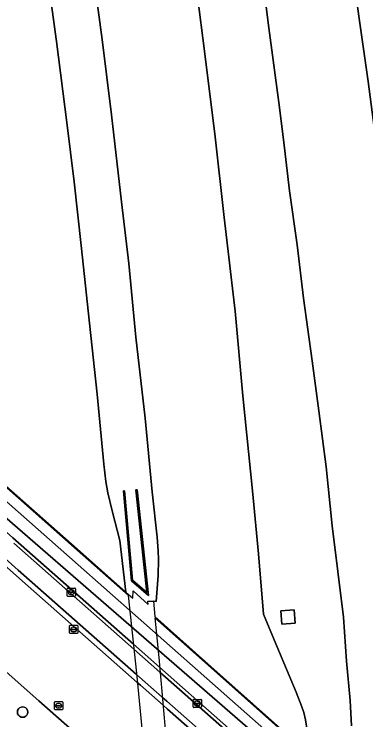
# Model space of a CAD drawing. Extents: x 157692 to 159674, y 381452 to 383291.
# Drawn here: x 157781.1 to 157824, y 382340.2 to 382426 of the extents above; entities that cross this region are included whole.
import ezdxf

# ---------------------------------------------------------------- set-up
doc = ezdxf.new("R2010")
doc.units = 0
for name, color, linetype in [('IMGEO_Berm_groen', 7, 'Continuous'), ('IMGEO_Fietspad_gesloten', 7, 'Continuous'), ('IMGEO_Kolk', 7, 'Continuous'), ('IMGEO_Muur', 7, 'Continuous'), ('IMGEO_Pijler', 7, 'Continuous'), ('IMGEO_Rijbaan_autosnelweg', 7, 'Continuous'), ('IMGEO_Rijbaan_autoweg', 7, 'Continuous'), ('IMGEO_Rijbaan_regionaal_gesloten', 7, 'Continuous'), ('IMGEO_Rioolput', 7, 'Continuous'), ('IMGEO_Terreindeel_gesloten', 7, 'Continuous'), ('IMGEO_Verkeerseiland_open', 7, 'Continuous'), ('IMGEO_Voetpad_open', 7, 'Continuous')]:
    doc.layers.add(name, color=color, linetype=linetype)

msp = doc.modelspace()

# ---------------------------------------------------------------- linework, layer by layer
at = {"layer": 'IMGEO_Berm_groen'}
for points in [[(157808.702, 382523.242), (157810.863, 382509.599), (157811.363, 382506.518), (157813.731, 382491.812), (157816.116, 382475.954), (157818.338, 382460.244), (157820.385, 382445.991), (157821.868, 382435.155), (157823.11, 382425.779), (157824.25, 382417.843), (157824.735, 382414.122), (157825.583, 382407.621), (157826.899, 382396.364), (157828.336, 382384.998), (157829.499, 382375.542), (157830.602, 382366.139), (157831.432, 382359.163), (157832.339, 382351.014), (157832.634, 382348.645), (157832.889, 382346.607), (157833.943, 382338.394)], [(157789.467, 382517.569), (157791.308, 382506.117), (157792.923, 382496.1), (157795.103, 382482.477), (157797.562, 382467.502), (157799.386, 382455.991), (157801.483, 382442.011), (157803.442, 382428.557), (157804.35, 382421.197), (157805.619, 382411.1), (157806.714, 382401.296), (157808.051, 382389.911), (157808.988, 382379.581), (157810.161, 382368.043), (157810.9, 382360.359), (157811.518, 382353.041), (157812.819, 382349.909), (157814.642, 382345.584), (157815.498, 382343.534), (157816.182, 382341.743), (157816.43, 382341.075), (157816.637, 382340.183), (157816.813, 382338.873)], [(157822.215, 382339.45), (157822.051, 382342.528), (157821.595, 382347.328), (157821.255, 382352.682), (157819.86, 382363.76), (157819.148, 382370.957), (157818.254, 382377.772), (157817.428, 382383.858), (157816.378, 382391.469), (157815.587, 382397.973), (157814.678, 382404.543), (157813.944, 382410.792), (157813.375, 382415.284), (157812.084, 382424.992), (157810.889, 382434.504), (157809.606, 382443.251), (157807.648, 382457.547), (157805.15, 382474.122), (157802.826, 382489.124), (157801.125, 382500.113), (157798.667, 382515.46)], [(157784.998, 382432.224), (157786.308, 382422.718), (157787.564, 382412.864), (157788.45, 382405.633), (157789.308, 382397.869), (157790.312, 382388.432), (157791.23, 382379.81), (157792.07, 382371.298), (157792.298, 382369.157), (157792.558, 382367.778), (157793.076, 382365.595), (157794, 382361.998), (157794.74, 382355.718), (157795.586, 382354.971), (157795.648, 382355.888), (157797.453, 382354.213), (157797.431, 382354.627), (157798.097, 382354.607), (157798.443, 382354.568), (157798.663, 382357.723), (157798.731, 382359.679), (157798.69, 382360.725), (157798.544, 382362.397), (157797.95, 382367.893), (157797.071, 382376.876), (157795.973, 382386.723), (157795.109, 382395.693), (157794.221, 382403.212), (157792.999, 382413.785), (157791.851, 382422.955), (157791.1, 382428.701)]]:
    msp.add_lwpolyline(points, dxfattribs=at)
for points in [[(157797.492, 382355.317), (157795.416, 382357.089), (157794.432, 382368.029), (157794.582, 382368.043), (157795.56, 382357.163), (157797.303, 382355.676), (157795.966, 382368.159), (157796.115, 382368.175)], [(157815.359, 382351.915), (157813.727, 382351.814), (157813.626, 382353.445), (157815.258, 382353.546)]]:
    msp.add_lwpolyline(points, close=True, dxfattribs=at)
at = {"layer": 'IMGEO_Fietspad_gesloten'}
for points in [[(157777.196, 382362.305), (157781.628, 382358.399), (157796.026, 382345.708), (157796.399, 382345.379), (157799.176, 382342.931), (157799.724, 382342.448), (157811.836, 382331.773)], [(157811.531, 382334.828), (157798.889, 382345.971), (157795.723, 382348.762), (157781.095, 382361.656)]]:
    msp.add_lwpolyline(points, dxfattribs=at)
at = {"layer": 'IMGEO_Kolk'}
for p, q in [((157787.595, 382355.272), (157787.595, 382356.124)), ((157787.67, 382356.198), (157788.522, 382356.198)), ((157788.596, 382356.124), (157788.596, 382355.272)), ((157788.522, 382355.198), (157787.67, 382355.198)), ((157787.854, 382355.692), (157787.854, 382355.704)), ((157788.292, 382355.655), (157787.894, 382355.655)), ((157787.897, 382355.741), (157788.295, 382355.741)), ((157788.106, 382355.418), (157788.081, 382355.418)), ((157788.083, 382355.978), (157788.108, 382355.978)), ((157788.338, 382355.704), (157788.338, 382355.692)), ((157787.884, 382350.751), (157787.884, 382351.603)), ((157787.959, 382351.677), (157788.811, 382351.677)), ((157788.143, 382351.171), (157788.143, 382351.183)), ((157788.581, 382351.134), (157788.183, 382351.134)), ((157788.186, 382351.22), (157788.584, 382351.22)), ((157788.395, 382350.897), (157788.37, 382350.897)), ((157788.372, 382351.457), (157788.397, 382351.457)), ((157788.627, 382351.183), (157788.627, 382351.171)), ((157788.885, 382351.603), (157788.885, 382350.751)), ((157788.811, 382350.677), (157787.959, 382350.677)), ((157802.943, 382341.738), (157802.943, 382342.59)), ((157803.018, 382342.664), (157803.87, 382342.664)), ((157803.431, 382342.444), (157803.456, 382342.444)), ((157803.944, 382342.59), (157803.944, 382341.738)), ((157803.87, 382341.664), (157803.018, 382341.664)), ((157803.202, 382342.158), (157803.202, 382342.17)), ((157803.64, 382342.121), (157803.242, 382342.121)), ((157803.245, 382342.207), (157803.643, 382342.207)), ((157803.454, 382341.884), (157803.429, 382341.884)), ((157803.686, 382342.17), (157803.686, 382342.158))]:
    msp.add_line(p, q, dxfattribs=at)
for points in [[(157787.595, 382355.272), (157787.595, 382356.124)], [(157787.67, 382356.198), (157788.522, 382356.198)], [(157788.596, 382356.124), (157788.596, 382355.272)], [(157788.522, 382355.198), (157787.67, 382355.198)], [(157787.884, 382350.751), (157787.884, 382351.603)], [(157787.959, 382351.677), (157788.811, 382351.677)], [(157788.885, 382351.603), (157788.885, 382350.751)], [(157788.811, 382350.677), (157787.959, 382350.677)], [(157802.943, 382341.738), (157802.943, 382342.59)], [(157803.018, 382342.664), (157803.87, 382342.664)], [(157803.944, 382342.59), (157803.944, 382341.738)], [(157803.87, 382341.664), (157803.018, 382341.664)]]:
    msp.add_lwpolyline(points, dxfattribs=at)
for centre, radius, start, end in [((157787.672, 382356.122), 0.0765, 91.55205, 178.44795), ((157787.672, 382356.122), 0.0765, 91.55205, 178.44795), ((157788.52, 382356.122), 0.0765, 1.55205, 88.44795), ((157788.52, 382356.122), 0.0765, 1.55205, 88.44795), ((157787.672, 382355.274), 0.0765, 181.55205, 268.44795), ((157787.672, 382355.274), 0.0765, 181.55205, 268.44795), ((157787.894, 382355.701), 0.0403, 85.87752, 175.75265), ((157787.891, 382355.691), 0.0366, 178.93798, 274.71019), ((157788.295, 382355.698), 0.043, 264.86636, 352.45326), ((157788.299, 382355.703), 0.0386, 1.73085, 96.63898), ((157788.52, 382355.274), 0.0765, 271.55205, 358.44795), ((157788.52, 382355.274), 0.0765, 271.55205, 358.44795), ((157787.961, 382351.601), 0.0765, 91.55205, 178.44795), ((157787.961, 382351.601), 0.0765, 91.55205, 178.44795), ((157788.183, 382351.18), 0.0403, 85.87752, 175.75265), ((157788.18, 382351.17), 0.0366, 178.93798, 274.71019), ((157788.584, 382351.177), 0.043, 264.86636, 352.45326), ((157788.588, 382351.182), 0.0386, 1.73085, 96.63898), ((157788.809, 382351.601), 0.0765, 1.55205, 88.44795), ((157788.809, 382351.601), 0.0765, 1.55205, 88.44795), ((157787.961, 382350.753), 0.0765, 181.55205, 268.44795), ((157787.961, 382350.753), 0.0765, 181.55205, 268.44795), ((157788.809, 382350.753), 0.0765, 271.55205, 358.44795), ((157788.809, 382350.753), 0.0765, 271.55205, 358.44795), ((157803.02, 382342.588), 0.0765, 91.55205, 178.44795), ((157803.02, 382342.588), 0.0765, 91.55205, 178.44795), ((157803.868, 382342.588), 0.0765, 1.55205, 88.44795), ((157803.868, 382342.588), 0.0765, 1.55205, 88.44795), ((157803.02, 382341.74), 0.0765, 181.55205, 268.44795), ((157803.02, 382341.74), 0.0765, 181.55205, 268.44795), ((157803.242, 382342.167), 0.0403, 85.87752, 175.75265), ((157803.239, 382342.157), 0.0366, 178.93798, 274.71019), ((157803.643, 382342.164), 0.043, 264.86636, 352.45326), ((157803.647, 382342.169), 0.0386, 1.73085, 96.63898), ((157803.868, 382341.74), 0.0765, 271.55205, 358.44795), ((157803.868, 382341.74), 0.0765, 271.55205, 358.44795)]:
    msp.add_arc(centre, radius, start, end, dxfattribs=at)
for centre, major_axis, ratio, start_param, end_param in [((157788.082, 382355.698), (-0.387, 0.002), 0.722429, 4.712389, 7.853982), ((157788.107, 382355.698), (-0.39, 0.002), 0.717154, 1.570796, 4.712389), ((157788.371, 382351.177), (-0.387, 0.002), 0.722429, 4.712389, 7.853982), ((157788.396, 382351.177), (-0.39, 0.002), 0.717154, 1.570796, 4.712389), ((157803.43, 382342.164), (-0.387, 0.002), 0.722429, 4.712389, 7.853982), ((157803.455, 382342.164), (-0.39, 0.002), 0.717154, 1.570796, 4.712389)]:
    msp.add_ellipse(centre, major_axis=major_axis, ratio=ratio, start_param=start_param, end_param=end_param, dxfattribs=at)
at = {"layer": 'IMGEO_Muur'}
msp.add_lwpolyline([(157794.582, 382368.043), (157794.432, 382368.029), (157795.416, 382357.089), (157797.492, 382355.317), (157796.115, 382368.175), (157795.966, 382368.159), (157797.303, 382355.676), (157795.56, 382357.163)], close=True, dxfattribs=at)
for points in [[(157811.836, 382331.773), (157799.724, 382342.448), (157799.176, 382342.931), (157796.399, 382345.379), (157796.026, 382345.708), (157781.628, 382358.399), (157777.196, 382362.305)], [(157777.291, 382361.324), (157781.8, 382357.35), (157796.124, 382344.724), (157796.51, 382344.384), (157799.269, 382341.952), (157799.828, 382341.46), (157811.934, 382330.789)]]:
    msp.add_lwpolyline(points, dxfattribs=at)
at = {"layer": 'IMGEO_Pijler'}
msp.add_lwpolyline([(157782.807, 382341.122), (157782.776, 382341.32), (157782.685, 382341.498), (157782.544, 382341.64), (157782.365, 382341.73), (157782.167, 382341.762), (157781.97, 382341.73), (157781.791, 382341.64), (157781.65, 382341.498), (157781.559, 382341.32), (157781.527, 382341.122), (157781.559, 382340.924), (157781.65, 382340.746), (157781.791, 382340.604), (157781.97, 382340.513), (157782.167, 382340.482), (157782.365, 382340.513), (157782.544, 382340.604), (157782.685, 382340.746), (157782.776, 382340.924)], close=True, dxfattribs=at)
at = {"layer": 'IMGEO_Rijbaan_autosnelweg'}
for points in [[(157816.813, 382338.873), (157816.637, 382340.183), (157816.43, 382341.075), (157816.182, 382341.743), (157815.498, 382343.534), (157814.642, 382345.584), (157812.819, 382349.909), (157811.518, 382353.041), (157810.9, 382360.359), (157810.161, 382368.043), (157808.988, 382379.581), (157808.051, 382389.911), (157806.714, 382401.296), (157805.619, 382411.1), (157804.35, 382421.197), (157803.442, 382428.557), (157801.483, 382442.011), (157799.386, 382455.991), (157797.562, 382467.502), (157795.103, 382482.477), (157792.923, 382496.1), (157791.308, 382506.117), (157789.467, 382517.569)], [(157776.604, 382371.738), (157788.802, 382360.964), (157794.74, 382355.718), (157794, 382361.998), (157793.076, 382365.595), (157792.558, 382367.778), (157792.298, 382369.157), (157792.07, 382371.298), (157791.23, 382379.81), (157790.312, 382388.432), (157789.308, 382397.869), (157788.45, 382405.633), (157787.564, 382412.864), (157786.308, 382422.718), (157784.998, 382432.224)], [(157791.1, 382428.701), (157791.851, 382422.955), (157792.999, 382413.785), (157794.221, 382403.212), (157795.109, 382395.693), (157795.973, 382386.723), (157797.071, 382376.876), (157797.95, 382367.893), (157798.544, 382362.397), (157798.69, 382360.725), (157798.731, 382359.679), (157798.663, 382357.723), (157798.443, 382354.568), (157798.097, 382354.607), (157798.251, 382352.732), (157804.37, 382347.301), (157816.494, 382336.537)]]:
    msp.add_lwpolyline(points, dxfattribs=at)
for points in [[(157776.265, 382371.904), (157777.22, 382361.912), (157778.682, 382346.829), (157779.078, 382342.63), (157779.939, 382333.99), (157781.049, 382322.564), (157781.676, 382316.039), (157794.333, 382304.938), (157800.78, 382299.284), (157800.256, 382304.162), (157799.503, 382311.846), (157798.791, 382318.756), (157797.905, 382326.777), (157797.215, 382334.091), (157796.63, 382339.975), (157796.059, 382345.845), (157795.075, 382355.289), (157788.817, 382360.817)], [(157804.384, 382347.155), (157798.266, 382352.586), (157798.745, 382347.763), (157799.501, 382339.491), (157800.515, 382329.596), (157801.363, 382320.668), (157802.351, 382310.987), (157803.193, 382302.447), (157803.665, 382296.776), (157809.882, 382291.297), (157822.161, 382280.476), (157822.504, 382280.173), (157822.049, 382285.33), (157821.166, 382294.371), (157820.223, 382303.738), (157819.17, 382314.636), (157818.213, 382324.821), (157817.425, 382332.345), (157817.08, 382335.883), (157816.582, 382336.325)]]:
    msp.add_lwpolyline(points, close=True, dxfattribs=at)
at = {"layer": 'IMGEO_Rijbaan_autoweg'}
for points in [[(157833.943, 382338.394), (157832.889, 382346.607), (157832.634, 382348.645), (157832.339, 382351.014), (157831.432, 382359.163), (157830.602, 382366.139), (157829.499, 382375.542), (157828.336, 382384.998), (157826.899, 382396.364), (157825.583, 382407.621), (157824.735, 382414.122), (157824.25, 382417.843), (157823.11, 382425.779), (157821.868, 382435.155), (157820.385, 382445.991), (157818.338, 382460.244), (157816.116, 382475.954), (157813.731, 382491.812), (157811.363, 382506.518), (157810.863, 382509.599), (157808.702, 382523.242)], [(157798.667, 382515.46), (157801.125, 382500.113), (157802.826, 382489.124), (157805.15, 382474.122), (157807.648, 382457.547), (157809.606, 382443.251), (157810.889, 382434.504), (157812.084, 382424.992), (157813.375, 382415.284), (157813.944, 382410.792), (157814.678, 382404.543), (157815.587, 382397.973), (157816.378, 382391.469), (157817.428, 382383.858), (157818.254, 382377.772), (157819.148, 382370.957), (157819.86, 382363.76), (157821.255, 382352.682), (157821.595, 382347.328), (157822.051, 382342.528), (157822.215, 382339.45)]]:
    msp.add_lwpolyline(points, dxfattribs=at)
at = {"layer": 'IMGEO_Rijbaan_regionaal_gesloten'}
for points in [[(157811.934, 382330.789), (157799.828, 382341.46), (157799.269, 382341.952), (157796.51, 382344.384), (157796.124, 382344.724), (157781.8, 382357.35), (157777.291, 382361.324), (157776.362, 382362.143), (157775.498, 382362.904), (157775.439, 382362.956), (157775.355, 382363.03), (157775.017, 382363.328), (157772.571, 382365.484), (157772.363, 382365.668), (157771.457, 382366.466), (157756.428, 382379.713), (157755.228, 382380.77), (157754.188, 382381.687), (157745.337, 382389.489), (157745.337, 382389.489), (157740.226, 382384.731), (157740.226, 382384.731), (157746.944, 382378.632)], [(157756.014, 382366.121), (157756.206, 382366.068), (157756.232, 382366.057), (157756.962, 382365.669), (157758.168, 382365.028), (157758.347, 382364.934), (157758.467, 382364.867), (157758.954, 382364.57), (157759.308, 382364.322), (157759.754, 382363.967), (157759.858, 382363.877), (157773.139, 382352.169), (157774.286, 382351.159), (157776.383, 382349.309), (157776.723, 382349.01), (157776.806, 382348.937), (157776.855, 382348.894), (157777.702, 382348.147), (157778.649, 382347.312), (157784.12, 382342.49), (157797.518, 382330.68)]]:
    msp.add_lwpolyline(points, dxfattribs=at)
at = {"layer": 'IMGEO_Rioolput'}
for p, q in [((157786.048, 382341.468), (157786.048, 382342.32)), ((157786.123, 382342.394), (157786.975, 382342.394)), ((157787.049, 382342.32), (157787.049, 382341.468)), ((157786.975, 382341.394), (157786.123, 382341.394)), ((157786.307, 382341.888), (157786.307, 382341.9)), ((157786.745, 382341.851), (157786.347, 382341.851)), ((157786.35, 382341.937), (157786.748, 382341.937)), ((157786.559, 382341.614), (157786.534, 382341.614)), ((157786.536, 382342.174), (157786.561, 382342.174)), ((157786.791, 382341.9), (157786.791, 382341.888))]:
    msp.add_line(p, q, dxfattribs=at)
for points in [[(157786.048, 382341.468), (157786.048, 382342.32)], [(157786.123, 382342.394), (157786.975, 382342.394)], [(157787.049, 382342.32), (157787.049, 382341.468)], [(157786.975, 382341.394), (157786.123, 382341.394)]]:
    msp.add_lwpolyline(points, dxfattribs=at)
for centre, radius, start, end in [((157786.125, 382342.318), 0.0765, 91.55205, 178.44795), ((157786.125, 382342.318), 0.0765, 91.55205, 178.44795), ((157786.973, 382342.318), 0.0765, 1.55205, 88.44795), ((157786.973, 382342.318), 0.0765, 1.55205, 88.44795), ((157786.125, 382341.47), 0.0765, 181.55205, 268.44795), ((157786.125, 382341.47), 0.0765, 181.55205, 268.44795), ((157786.347, 382341.897), 0.0403, 85.87752, 175.75265), ((157786.344, 382341.887), 0.0366, 178.93798, 274.71019), ((157786.748, 382341.894), 0.043, 264.86636, 352.45326), ((157786.752, 382341.899), 0.0386, 1.73085, 96.63898), ((157786.973, 382341.47), 0.0765, 271.55205, 358.44795), ((157786.973, 382341.47), 0.0765, 271.55205, 358.44795)]:
    msp.add_arc(centre, radius, start, end, dxfattribs=at)
for centre, major_axis, ratio, start_param, end_param in [((157786.535, 382341.894), (-0.387, 0.002), 0.722429, 4.712389, 7.853982), ((157786.56, 382341.894), (-0.39, 0.002), 0.717154, 1.570796, 4.712389)]:
    msp.add_ellipse(centre, major_axis=major_axis, ratio=ratio, start_param=start_param, end_param=end_param, dxfattribs=at)
at = {"layer": 'IMGEO_Terreindeel_gesloten'}
msp.add_lwpolyline([(157815.359, 382351.915), (157815.258, 382353.546), (157813.626, 382353.445), (157813.727, 382351.814)], close=True, dxfattribs=at)
at = {"layer": 'IMGEO_Verkeerseiland_open'}
for points in [[(157755.288, 382388.649), (157754.082, 382387.315), (157818.493, 382331.49), (157819.207, 382332.287), (157773.198, 382372.874), (157772.121, 382373.825)], [(157782.776, 382340.924), (157782.685, 382340.746), (157782.544, 382340.604), (157782.365, 382340.513), (157782.167, 382340.482), (157781.97, 382340.513), (157781.791, 382340.604), (157781.65, 382340.746), (157781.559, 382340.924), (157781.527, 382341.122), (157781.559, 382341.32), (157781.65, 382341.498), (157781.791, 382341.64), (157781.97, 382341.73), (157782.167, 382341.762), (157782.365, 382341.73), (157782.544, 382341.64), (157782.685, 382341.498), (157782.776, 382341.32), (157782.807, 382341.122)]]:
    msp.add_lwpolyline(points, close=True, dxfattribs=at)
for points in [[(157797.518, 382330.68), (157784.12, 382342.49), (157778.649, 382347.312), (157777.702, 382348.147), (157776.855, 382348.894), (157776.806, 382348.937), (157776.723, 382349.01), (157776.383, 382349.309), (157774.286, 382351.159), (157773.139, 382352.169), (157759.858, 382363.877), (157759.754, 382363.967), (157759.308, 382364.322), (157758.954, 382364.57), (157758.467, 382364.867), (157758.347, 382364.934), (157758.168, 382365.028), (157756.962, 382365.669), (157756.232, 382366.057), (157756.206, 382366.068), (157756.014, 382366.121)], [(157811.469, 382335.446), (157798.832, 382346.582), (157795.662, 382349.375), (157780.989, 382362.305)], [(157781.095, 382361.656), (157795.723, 382348.762), (157798.889, 382345.971), (157811.531, 382334.828)]]:
    msp.add_lwpolyline(points, dxfattribs=at)
at = {"layer": 'IMGEO_Voetpad_open'}
msp.add_lwpolyline([(157818.493, 382331.49), (157754.082, 382387.315), (157753.429, 382386.593), (157754.688, 382385.48), (157755.779, 382384.518), (157770.872, 382371.219), (157771.796, 382370.405), (157772.004, 382370.222), (157774.568, 382367.962), (157774.902, 382367.668), (157775.049, 382367.538), (157775.918, 382366.772), (157776.841, 382365.959), (157780.989, 382362.305), (157795.662, 382349.375), (157798.832, 382346.582), (157811.469, 382335.446)], dxfattribs=at)

doc.saveas('drawing.dxf')
